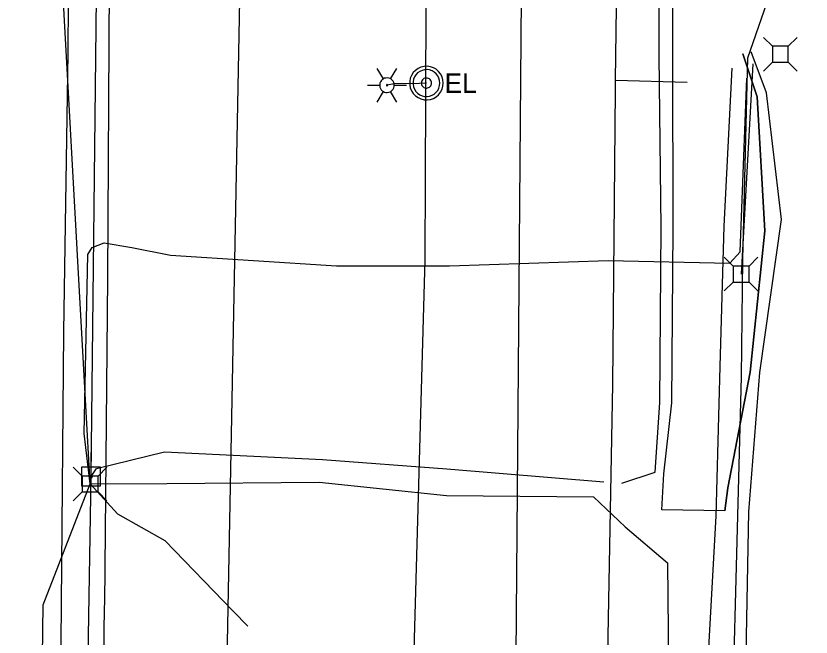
# Model space of a CAD drawing. Extents: x 596028 to 606371, y 330010 to 403088.
# Drawn here: x 601966.4 to 602122.3, y 359280.7 to 359402.6 of the extents above; entities that cross this region are included whole.
import ezdxf

# ---------------------------------------------------------------- set-up
doc = ezdxf.new("R2010")
doc.units = 0
for name, color, linetype in [('E_LTG', 7, 'Continuous'), ('E_LTG_CID', 7, 'Continuous'), ('E_UTL_AG_Bold', 7, 'Continuous'), ('E_UTL_E', 7, 'Continuous'), ('E_UTL_E_UG', 7, 'Continuous'), ('E_UTL_EPowerPole', 7, 'Continuous'), ('E_UTL_FO_UG', 7, 'Continuous'), ('E_UTL_G_UG', 7, 'Continuous'), ('E_UTL_Overhead', 7, 'Continuous'), ('E_UTL_SAN_UG', 7, 'Continuous'), ('E_UTL_T_UG', 7, 'Continuous'), ('E_UTL_W_UG', 7, 'Continuous')]:
    doc.layers.add(name, color=color, linetype=linetype)

msp = doc.modelspace()

# ---------------------------------------------------------------- linework, layer by layer
at = {"layer": 'E_LTG'}
for points in [[(602038.47, 359390.23), (602037.28, 359392.29)], [(602039.9, 359390.23), (602041.09, 359392.29)], [(602040.61, 359388.99), (602040.59, 359389.26), (602040.51, 359389.52), (602040.39, 359389.76), (602040.22, 359389.97), (602040.01, 359390.15), (602039.78, 359390.29), (602039.52, 359390.38), (602039.25, 359390.42), (602038.98, 359390.4), (602038.72, 359390.34), (602038.47, 359390.23), (602038.25, 359390.07), (602038.06, 359389.87), (602037.92, 359389.64), (602037.81, 359389.39), (602037.76, 359389.12), (602037.76, 359388.85), (602037.81, 359388.59), (602037.92, 359388.33), (602038.06, 359388.1), (602038.25, 359387.91), (602038.47, 359387.75), (602038.72, 359387.64), (602038.98, 359387.57), (602039.25, 359387.56), (602039.52, 359387.6), (602039.78, 359387.69), (602040.01, 359387.82), (602040.22, 359388), (602040.39, 359388.22), (602040.51, 359388.46), (602040.59, 359388.72), (602040.61, 359388.99)], [(602040.61, 359388.99), (602040.59, 359389.26), (602040.51, 359389.52), (602040.39, 359389.76), (602040.22, 359389.97), (602040.01, 359390.15), (602039.78, 359390.29), (602039.52, 359390.38), (602039.25, 359390.42), (602038.98, 359390.4), (602038.72, 359390.34), (602038.47, 359390.23), (602038.25, 359390.07), (602038.06, 359389.87), (602037.92, 359389.64), (602037.81, 359389.39), (602037.76, 359389.12), (602037.76, 359388.85), (602037.81, 359388.59), (602037.92, 359388.33), (602038.06, 359388.1), (602038.25, 359387.91), (602038.47, 359387.75), (602038.72, 359387.64), (602038.98, 359387.57), (602039.25, 359387.56), (602039.52, 359387.6), (602039.78, 359387.69), (602040.01, 359387.82), (602040.22, 359388), (602040.39, 359388.22), (602040.51, 359388.46), (602040.59, 359388.72), (602040.61, 359388.99)], [(602040.61, 359388.99), (602040.59, 359389.26), (602040.51, 359389.52), (602040.39, 359389.76), (602040.22, 359389.97), (602040.01, 359390.15), (602039.78, 359390.29), (602039.52, 359390.38), (602039.25, 359390.42), (602038.98, 359390.4), (602038.72, 359390.34), (602038.47, 359390.23), (602038.25, 359390.07), (602038.06, 359389.87), (602037.92, 359389.64), (602037.81, 359389.39), (602037.76, 359389.12), (602037.76, 359388.85), (602037.81, 359388.59), (602037.92, 359388.33), (602038.06, 359388.1), (602038.25, 359387.91), (602038.47, 359387.75), (602038.72, 359387.64), (602038.98, 359387.57), (602039.25, 359387.56), (602039.52, 359387.6), (602039.78, 359387.69), (602040.01, 359387.82), (602040.22, 359388), (602040.39, 359388.22), (602040.51, 359388.46), (602040.59, 359388.72), (602040.61, 359388.99)], [(602035.38, 359388.99), (602037.76, 359388.99)], [(602039.31, 359388.99), (602039.3, 359389.01), (602039.3, 359389.03), (602039.29, 359389.05), (602039.27, 359389.07), (602039.25, 359389.09), (602039.24, 359389.1), (602039.21, 359389.1), (602039.19, 359389.11), (602039.17, 359389.11), (602039.15, 359389.1), (602039.13, 359389.09), (602039.11, 359389.08), (602039.09, 359389.06), (602039.08, 359389.04), (602039.07, 359389.02), (602039.07, 359389), (602039.07, 359388.98), (602039.07, 359388.95), (602039.08, 359388.93), (602039.09, 359388.91), (602039.11, 359388.9), (602039.13, 359388.89), (602039.15, 359388.88), (602039.17, 359388.87), (602039.19, 359388.87), (602039.21, 359388.87), (602039.24, 359388.88), (602039.25, 359388.89), (602039.27, 359388.91), (602039.29, 359388.92), (602039.3, 359388.94), (602039.3, 359388.97), (602039.31, 359388.99)], [(602040.61, 359388.99), (602043, 359388.99)], [(602037.28, 359385.69), (602038.47, 359387.75)], [(602041.09, 359385.69), (602039.9, 359387.75)]]:
    msp.add_lwpolyline(points, dxfattribs=at)
at = {"layer": 'E_LTG_CID'}
msp.add_lwpolyline([(602043.69, 359086.99), (602042.08, 359198.08), (602043.03, 359218.8), (602043.8, 359252.58), (602046.66, 359354.8), (602046.79, 359386.71), (602046.88, 359405.12), (602038.97, 359566.99), (602038.48, 359570.03), (602037.12, 359648.56), (602041.37, 359697.34), (602046.93, 359747.34), (602047.07, 359768.54), (602046.73, 359770.11), (602047.59, 359908.15), (602042.37, 359984.86), (602041.75, 360075.24)], dxfattribs=at)
at = {"layer": 'E_UTL_AG_Bold'}
for points in [[(602114.75, 359396.62), (602113, 359398.37)], [(602117.85, 359396.62), (602119.6, 359398.37)], [(602117.85, 359396.62), (602114.75, 359396.62)], [(602114.75, 359396.62), (602114.75, 359393.52)], [(602117.85, 359393.52), (602117.85, 359396.62)], [(602114.75, 359393.52), (602113, 359391.77)], [(602114.75, 359393.52), (602117.85, 359393.52)], [(602117.85, 359393.52), (602119.6, 359391.77)], [(602107.08, 359353.48), (602105.33, 359355.23)], [(602110.18, 359353.48), (602111.93, 359355.23)], [(602110.18, 359353.48), (602107.08, 359353.48)], [(602107.08, 359353.48), (602107.08, 359350.38)], [(602110.18, 359350.38), (602110.18, 359353.48)], [(602107.08, 359350.38), (602105.33, 359348.63)], [(602107.08, 359350.38), (602110.18, 359350.38)], [(602110.18, 359350.38), (602111.93, 359348.63)], [(601979.44, 359312.33), (601977.68, 359314.08)], [(601982.53, 359312.33), (601984.28, 359314.08)], [(601982.53, 359312.33), (601979.44, 359312.33)], [(601979.44, 359312.33), (601979.44, 359309.23)], [(601982.53, 359309.23), (601982.53, 359312.33)], [(601979.44, 359309.23), (601977.68, 359307.48)], [(601979.44, 359309.23), (601982.53, 359309.23)], [(601982.53, 359309.23), (601984.28, 359307.48)]]:
    msp.add_lwpolyline(points, dxfattribs=at)
at = {"layer": 'E_UTL_E'}
for points in [[(602050.22, 359389.41), (602050.16, 359390.03), (602049.99, 359390.63), (602049.7, 359391.19), (602049.31, 359391.69), (602048.84, 359392.1), (602048.29, 359392.41), (602047.7, 359392.62), (602047.08, 359392.7), (602046.45, 359392.67), (602045.84, 359392.53), (602045.27, 359392.27), (602044.76, 359391.9), (602044.33, 359391.45), (602043.99, 359390.92), (602043.76, 359390.34), (602043.64, 359389.72), (602043.64, 359389.09), (602043.76, 359388.48), (602043.99, 359387.9), (602044.33, 359387.37), (602044.76, 359386.91), (602045.27, 359386.55), (602045.84, 359386.29), (602046.45, 359386.14), (602047.08, 359386.11), (602047.7, 359386.2), (602048.29, 359386.41), (602048.84, 359386.72), (602049.31, 359387.13), (602049.7, 359387.62), (602049.99, 359388.18), (602050.16, 359388.78), (602050.22, 359389.41)], [(602050.22, 359389.41), (602050.16, 359390.03), (602049.99, 359390.63), (602049.7, 359391.19), (602049.31, 359391.69), (602048.84, 359392.1), (602048.29, 359392.41), (602047.7, 359392.62), (602047.08, 359392.7), (602046.45, 359392.67), (602045.84, 359392.53), (602045.27, 359392.27), (602044.76, 359391.9), (602044.33, 359391.45), (602043.99, 359390.92), (602043.76, 359390.34), (602043.64, 359389.72), (602043.64, 359389.09), (602043.76, 359388.48), (602043.99, 359387.9), (602044.33, 359387.37), (602044.76, 359386.91), (602045.27, 359386.55), (602045.84, 359386.29), (602046.45, 359386.14), (602047.08, 359386.11), (602047.7, 359386.2), (602048.29, 359386.41), (602048.84, 359386.72), (602049.31, 359387.13), (602049.7, 359387.62), (602049.99, 359388.18), (602050.16, 359388.78), (602050.22, 359389.41)], [(602049.56, 359389.41), (602049.51, 359389.91), (602049.37, 359390.39), (602049.14, 359390.84), (602048.83, 359391.23), (602048.45, 359391.56), (602048.02, 359391.81), (602047.54, 359391.97), (602047.05, 359392.05), (602046.55, 359392.02), (602046.06, 359391.9), (602045.6, 359391.69), (602045.19, 359391.4), (602044.85, 359391.04), (602044.58, 359390.62), (602044.39, 359390.15), (602044.29, 359389.66), (602044.29, 359389.16), (602044.39, 359388.66), (602044.58, 359388.2), (602044.85, 359387.78), (602045.19, 359387.41), (602045.6, 359387.12), (602046.06, 359386.91), (602046.55, 359386.8), (602047.05, 359386.77), (602047.54, 359386.84), (602048.02, 359387.01), (602048.45, 359387.26), (602048.83, 359387.59), (602049.14, 359387.98), (602049.37, 359388.43), (602049.51, 359388.91), (602049.56, 359389.41)], [(602049.56, 359389.41), (602049.51, 359389.91), (602049.37, 359390.39), (602049.14, 359390.84), (602048.83, 359391.23), (602048.45, 359391.56), (602048.02, 359391.81), (602047.54, 359391.97), (602047.05, 359392.05), (602046.55, 359392.02), (602046.06, 359391.9), (602045.6, 359391.69), (602045.19, 359391.4), (602044.85, 359391.04), (602044.58, 359390.62), (602044.39, 359390.15), (602044.29, 359389.66), (602044.29, 359389.16), (602044.39, 359388.66), (602044.58, 359388.2), (602044.85, 359387.78), (602045.19, 359387.41), (602045.6, 359387.12), (602046.06, 359386.91), (602046.55, 359386.8), (602047.05, 359386.77), (602047.54, 359386.84), (602048.02, 359387.01), (602048.45, 359387.26), (602048.83, 359387.59), (602049.14, 359387.98), (602049.37, 359388.43), (602049.51, 359388.91), (602049.56, 359389.41)], [(602047.91, 359389.41), (602047.89, 359389.6), (602047.84, 359389.78), (602047.75, 359389.94), (602047.64, 359390.09), (602047.5, 359390.21), (602047.33, 359390.31), (602047.15, 359390.37), (602046.97, 359390.4), (602046.78, 359390.39), (602046.6, 359390.34), (602046.43, 359390.27), (602046.27, 359390.16), (602046.14, 359390.02), (602046.04, 359389.86), (602045.97, 359389.69), (602045.94, 359389.5), (602045.94, 359389.31), (602045.97, 359389.13), (602046.04, 359388.95), (602046.14, 359388.8), (602046.27, 359388.66), (602046.43, 359388.55), (602046.6, 359388.47), (602046.78, 359388.43), (602046.97, 359388.42), (602047.15, 359388.45), (602047.33, 359388.51), (602047.5, 359388.6), (602047.64, 359388.73), (602047.75, 359388.87), (602047.84, 359389.04), (602047.89, 359389.22), (602047.91, 359389.41)], [(602047.91, 359389.41), (602047.89, 359389.6), (602047.84, 359389.78), (602047.75, 359389.94), (602047.64, 359390.09), (602047.5, 359390.21), (602047.33, 359390.31), (602047.15, 359390.37), (602046.97, 359390.4), (602046.78, 359390.39), (602046.6, 359390.34), (602046.43, 359390.27), (602046.27, 359390.16), (602046.14, 359390.02), (602046.04, 359389.86), (602045.97, 359389.69), (602045.94, 359389.5), (602045.94, 359389.31), (602045.97, 359389.13), (602046.04, 359388.95), (602046.14, 359388.8), (602046.27, 359388.66), (602046.43, 359388.55), (602046.6, 359388.47), (602046.78, 359388.43), (602046.97, 359388.42), (602047.15, 359388.45), (602047.33, 359388.51), (602047.5, 359388.6), (602047.64, 359388.73), (602047.75, 359388.87), (602047.84, 359389.04), (602047.89, 359389.22), (602047.91, 359389.41)]]:
    msp.add_lwpolyline(points, dxfattribs=at)
at = {"layer": 'E_UTL_E_UG'}
for points in [[(602085.26, 359310.91), (602091.76, 359313.09), (602092.69, 359326.77), (602092.95, 359361.05), (602092.55, 359394.66), (602092.26, 359474.45), (602094.66, 359507.91), (602094.73, 359516.29), (602102.49, 359520.67), (602112.01, 359520.87)], [(602108.93, 359395.16), (602111.77, 359386.68), (602113.26, 359360.43), (602110.37, 359332.69), (602106, 359310.05), (602105.4, 359305.5), (602093.1, 359305.68), (602093.44, 359312.78), (602095.06, 359326.71), (602095.31, 359360.87), (602095.23, 359394.65), (602095.34, 359474.33), (602096.04, 359507.6), (602096.48, 359515.62), (602102.52, 359518.77), (602111.62, 359518.51)], [(602105.4, 359305.5), (602106, 359310.05), (602110.37, 359332.69), (602113.26, 359360.43), (602111.77, 359386.68), (602108.93, 359395.16)], [(602122.34, 359208.56), (602116.08, 359211.66), (602114.52, 359218.42), (602109.17, 359252.8), (602110.14, 359305.3), (602112.27, 359332.64), (602116.51, 359362.64), (602113.61, 359387.51), (602110.56, 359395.53)], [(602046.92, 359389.41), (602045.5, 359389.34), (602040.6, 359389.24), (602039.19, 359388.99)], [(601981.18, 359312.23), (601982.24, 359313.8), (601995.54, 359317.09), (602026.57, 359315.56), (602050.95, 359313.76), (602081.72, 359311.18)]]:
    msp.add_lwpolyline(points, dxfattribs=at)
at = {"layer": 'E_UTL_EPowerPole'}
for points in [[(601981.15, 359314.07), (601981.15, 359316.98)], [(601982.99, 359314.07), (601979.3, 359314.07)], [(601979.3, 359314.07), (601979.3, 359310.38)], [(601982.99, 359310.38), (601982.99, 359314.07)], [(601981.42, 359312.23), (601981.41, 359312.27), (601981.4, 359312.32), (601981.38, 359312.36), (601981.35, 359312.39), (601981.32, 359312.42), (601981.28, 359312.45), (601981.24, 359312.46), (601981.19, 359312.47), (601981.15, 359312.47), (601981.1, 359312.45), (601981.06, 359312.44), (601981.02, 359312.41), (601980.99, 359312.38), (601980.97, 359312.34), (601980.95, 359312.3), (601980.94, 359312.25), (601980.94, 359312.21), (601980.95, 359312.16), (601980.97, 359312.12), (601980.99, 359312.08), (601981.02, 359312.05), (601981.06, 359312.02), (601981.1, 359312), (601981.15, 359311.99), (601981.19, 359311.99), (601981.24, 359312), (601981.28, 359312.01), (601981.32, 359312.03), (601981.35, 359312.06), (601981.38, 359312.1), (601981.4, 359312.14), (601981.41, 359312.18), (601981.42, 359312.23)], [(601979.3, 359310.38), (601982.99, 359310.38)]]:
    msp.add_lwpolyline(points, dxfattribs=at)
at = {"layer": 'E_UTL_FO_UG'}
for points in [[(602120.67, 359200.93), (602106.47, 359205.95), (602106.79, 359211.09), (602106.18, 359235.13), (602108.71, 359331.77), (602108.99, 359354.82), (602109.97, 359394.35), (602116.34, 359412.88), (602115.67, 359481.87), (602115.52, 359504.45), (602114.67, 359510.46), (602113.62, 359540.47), (602113.64, 359606.18), (602112.7, 359681.86), (602113.46, 359721.53), (602113.5, 359756.31), (602113.73, 359788.59), (602113.17, 359812.17), (602113.61, 359821.49)], [(601966.43, 358862.28), (601968, 359008.43), (601970.01, 359149.75), (601971.78, 359287.04), (601980.98, 359310.78), (601974.59, 359426.55), (601974.81, 359524.74), (601975.77, 359531.07), (601977.66, 359680.73)], [(602120.63, 359198.6), (602102.64, 359206.05), (602101.55, 359208.89), (602099.91, 359236.15), (602103.76, 359304.54), (602104.51, 359333.8), (602105.29, 359361.32), (602106.85, 359392.31)], [(602110.94, 359393.21), (602108.63, 359351.93)], [(601980.98, 359310.78), (601979.84, 359320.7), (601980.52, 359355.78), (601981.41, 359357.15), (601983.76, 359358.06), (601989.16, 359357.16), (601996.71, 359355.62), (602029.29, 359353.55), (602051.43, 359353.54), (602082.57, 359354.62), (602106.42, 359354.09), (602108.43, 359356.29), (602109.71, 359390.39)], [(601980.98, 359310.78), (601986.35, 359304.9), (601995.65, 359299.67), (602009.03, 359285.82), (602011.87, 359282.87)]]:
    msp.add_lwpolyline(points, dxfattribs=at)
at = {"layer": 'E_UTL_G_UG'}
for points in [[(601981.41, 359151.97), (601983.06, 359227.97), (601983.79, 359286.76), (601983.84, 359287.29), (601984.42, 359351.28), (601984.8, 359408.77), (601985.08, 359469.91), (601985.33, 359492.21), (601985.69, 359523.34), (601987.17, 359583.17), (601988.92, 359663.01), (601988.74, 359686.98), (601989.06, 359710.39), (601989.78, 359803.45), (601990.35, 359832.65), (601991.62, 359916.26), (601992.43, 359984.9), (601992.5, 360011.35)], [(602081.98, 359107.17), (602081.16, 359116.35), (602081.46, 359134.42), (602081.75, 359147.78), (602082.15, 359175.55), (602082.09, 359256.23), (602083.46, 359330.27), (602084, 359387.99), (602084, 359390), (602085.4, 359494.92)], [(602084, 359390), (602098.06, 359389.6)]]:
    msp.add_lwpolyline(points, dxfattribs=at)
at = {"layer": 'E_UTL_Overhead'}
msp.add_lwpolyline([(601966.98, 358349.71), (601973.66, 358787.78), (601976.75, 358958.92), (601977.97, 359111.94), (601981.19, 359312.23), (601983.51, 359526.6), (601985.8, 359662.25), (601987.84, 359828.62), (601989.65, 359947.39), (601991.34, 360075.03), (601992.79, 360204.36), (601996.6, 360395.42), (601996.88, 360486.88), (601998.68, 360539.79), (601998.36, 360632.61), (601999.96, 360761.05), (602001.64, 360876.73), (602001.68, 360897.47), (602002.94, 360981.08), (602003.73, 361045.7), (602006.07, 361225.37), (602007.31, 361412.08)], dxfattribs=at)
at = {"layer": 'E_UTL_SAN_UG'}
msp.add_line((602063.93, 359208.58), (602066.71, 359539.83), dxfattribs=at)
msp.add_lwpolyline([(602005.68, 359163.83), (602012.25, 359504.52)], dxfattribs=at)
at = {"layer": 'E_UTL_T_UG'}
msp.add_lwpolyline([(601980.98, 359310.78), (601996.02, 359310.85), (602025.87, 359311.16), (602050.87, 359308.52), (602079.65, 359308.23), (602085.91, 359302.34), (602094.21, 359295.32), (602094.76, 359235.01), (602096.09, 359205.1), (602102.91, 359199.6), (602121.18, 359196.55)], dxfattribs=at)
at = {"layer": 'E_UTL_W_UG'}
msp.add_lwpolyline([(601973.28, 359168.07), (601974.93, 359233.92), (601975.83, 359340.64), (601976.66, 359395.32), (601977.04, 359455.79), (601977.65, 359495.85), (601977.61, 359516.2), (601978.05, 359572.79), (601979.2, 359630.24), (601981.41, 359672.03), (601980.94, 359711.2), (601981.6, 359773.44), (601981.95, 359831.36), (601983.96, 359939.3), (601985.82, 359960.11), (601985.13, 359963.2), (601985.07, 359965.47), (601985.74, 359997.89), (601982.7, 360082.49)], dxfattribs=at)

# ---------------------------------------------------------------- texts
at = {"layer": 'E_UTL_E'}
msp.add_text('EL', height=3.849, dxfattribs=at).set_placement((602050.49, 359387.46))
msp.add_text('EL', height=3.849, dxfattribs=at).set_placement((602050.49, 359387.46))

doc.saveas('drawing.dxf')
